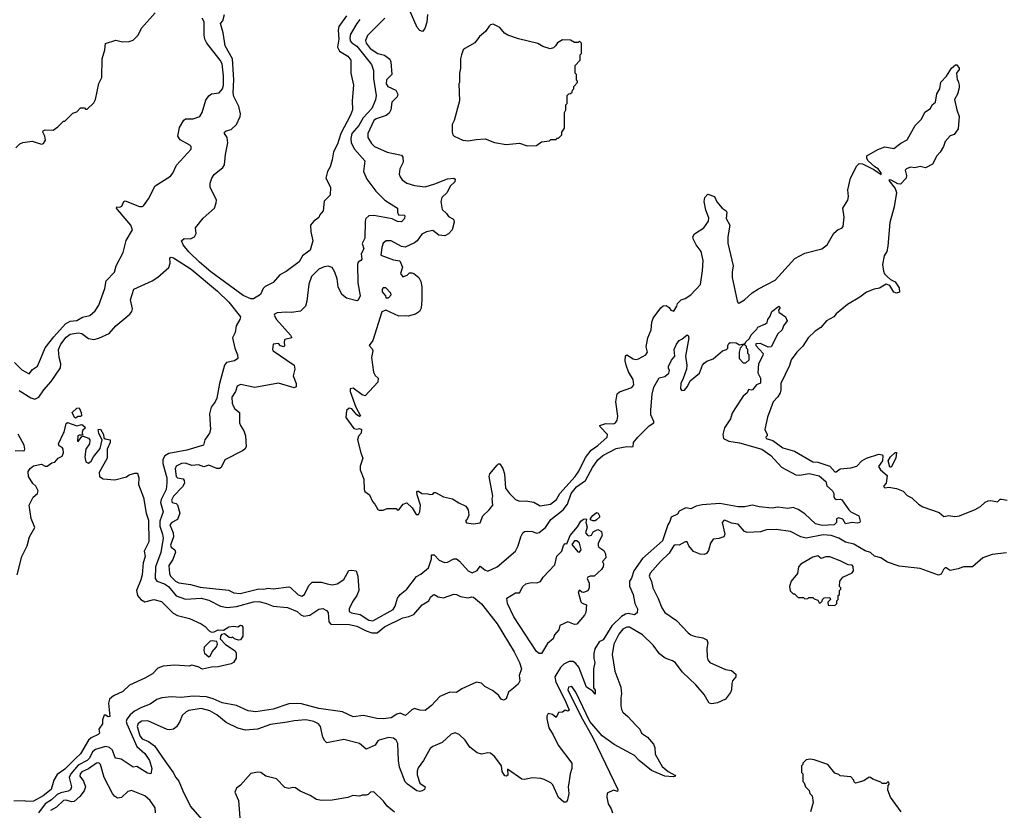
# Model space of a CAD drawing. Extents: x 1933546 to 2138868, y 524910 to 667279.
# Tile 425 of 466: x 2082510 to 2090028, y 590095 to 596134. Entities that reach past the tile are written whole.
import ezdxf

# ---------------------------------------------------------------- set-up
doc = ezdxf.new("R2010")
doc.units = 0

msp = doc.modelspace()

# ---------------------------------------------------------------- linework, layer by layer
at = {"layer": '0CON10XD'}
for points in [[(2085624.4, 596175), (2085617.8, 596115), (2085603.7, 596066.3), (2085585, 596044.3), (2085565, 596051.9), (2085544.5, 596075), (2085482.3, 596215)], [(2082470.6, 593515), (2082525, 593458.9), (2082581.7, 593428.3), (2082607, 593463), (2082645, 593486.7), (2082667.6, 593542.4), (2082705, 593626.7), (2082769.1, 593710.9), (2082858.3, 593811.7), (2082895, 593830.9), (2082945, 593836.7), (2082988.3, 593861.7), (2083045, 593876), (2083085, 593911.2), (2083115, 593953.3), (2083158.9, 594081.1), (2083170.9, 594139.1), (2083234, 594205), (2083247.1, 594255), (2083299.4, 594355), (2083323.2, 594446.8), (2083370, 594530), (2083358.8, 594565), (2083256, 594685), (2083250, 594695), (2083252.5, 594705), (2083275, 594703.3), (2083290.7, 594709.3), (2083303.8, 594746.2), (2083315, 594751.2), (2083425, 594707.5), (2083443.8, 594706.2), (2083455, 594713.3), (2083494.2, 594765.8), (2083544.2, 594865.8), (2083661.7, 594938.3), (2083678.3, 594961.7), (2083705.9, 595024.1), (2083818.8, 595145), (2083818.8, 595165), (2083808.8, 595175), (2083735, 595216), (2083718.4, 595245), (2083729.4, 595310.6), (2083762.8, 595367.2), (2083775, 595378.2), (2083835, 595377.9), (2083884.5, 595395.5), (2083902, 595425), (2083930, 595520), (2083955, 595553.3), (2083975, 595569.2), (2084033.8, 595576.2), (2084057.1, 595605), (2084064.7, 595635.3), (2084067.1, 595705), (2084055, 595796.9), (2084041.1, 595825), (2083937.8, 595955), (2083922.7, 595985), (2083917.3, 596017.3), (2083918.3, 596118.3), (2083902.2, 596145)], [(2082480, 595155), (2082510, 595185), (2082533, 595197), (2082604, 595206), (2082675, 595183.8), (2082690.7, 595189.3), (2082706.2, 595215), (2082701.2, 595245), (2082686.7, 595275), (2082690, 595285), (2082705, 595292.5), (2082765, 595290), (2082800, 595315), (2082845, 595360), (2082855, 595360), (2082915, 595420), (2082945, 595430), (2082975, 595460), (2083005, 595460), (2083011.7, 595451.7), (2083025, 595450), (2083075, 595500), (2083087.5, 595525), (2083113, 595647), (2083137, 595693), (2083138.8, 595835), (2083158.8, 595905), (2083165, 595952.5), (2083245, 595978.8), (2083295, 595964), (2083345, 595966.7), (2083375, 595977.5), (2083413, 596017), (2083440.7, 596069.3), (2083543, 596187)], [(2085105.9, 596135), (2085083.2, 596105), (2085035.8, 596025), (2085029.7, 595995), (2085032.3, 595972.3), (2085045, 595956.9), (2085082.7, 595932.7), (2085195, 595791.9), (2085211.1, 595745), (2085211.5, 595685), (2085232.7, 595555), (2085227.6, 595522.4), (2085197.3, 595455), (2085132, 595385), (2085098.9, 595325), (2085045.6, 595265), (2085037.4, 595227.4), (2085041.6, 595195), (2085066.2, 595146.2), (2085145.7, 595055), (2085134.4, 594975), (2085160, 594915), (2085227.8, 594825), (2085297.3, 594755), (2085395.4, 594695.4), (2085395.7, 594665), (2085403.3, 594645), (2085445, 594642.5), (2085450, 594635), (2085446.7, 594615), (2085425, 594591.2), (2085395, 594592.9), (2085353.9, 594613.9), (2085215, 594639.2), (2085175, 594635.3), (2085153.4, 594616.6), (2085147.5, 594595), (2085144.4, 594465), (2085124.1, 594424.1), (2085137.5, 594385), (2085117.7, 594345), (2085122.5, 594305), (2085115.6, 594294.4), (2085095, 594283.3), (2085088.6, 594265), (2085090.6, 594125), (2085110.6, 594025), (2085095, 593990.8), (2085085, 593985.8), (2085005, 594006.5), (2084969.6, 594035), (2084942.1, 594095), (2084933.3, 594155), (2084916.2, 594206.2), (2084895, 594241.2), (2084865, 594251.2), (2084833.9, 594246.1), (2084795, 594228.2), (2084736.6, 594173.4), (2084716.7, 594115), (2084703.3, 593985), (2084692.6, 593947.4), (2084655, 593909.2), (2084585, 593896.9), (2084545, 593900), (2084475.7, 593894.3), (2084455, 593886.2), (2084453, 593877), (2084469.3, 593845), (2084576.2, 593725), (2084587.5, 593705), (2084535, 593692.5), (2084528.8, 593675), (2084531.2, 593645), (2084525, 593636.7), (2084502.2, 593642.2), (2084485, 593660), (2084445, 593656.7), (2084440, 593615), (2084444.2, 593604.2), (2084605.2, 593495.2), (2084611.7, 593465), (2084598.5, 593415), (2084621.2, 593355), (2084621.2, 593328.8), (2084605, 593322.9), (2084485, 593357.8), (2084305, 593324.4), (2084195, 593348.5), (2084171.1, 593335), (2084157.1, 593295), (2084129.2, 593250.8), (2084132.9, 593205), (2084140.5, 593185), (2084152.9, 593162.9), (2084186.9, 593135), (2084188.5, 593055), (2084194.4, 593035), (2084221.8, 592995), (2084235, 592956.7), (2084238.5, 592871.5), (2084229.2, 592855), (2084209.8, 592840.2), (2084076.3, 592773.7), (2084046.9, 592715), (2084035, 592706.9), (2084015, 592707.3), (2083955, 592730.8), (2083915, 592718.1), (2083875, 592733.3), (2083825, 592728.1), (2083775, 592746), (2083745, 592743.6), (2083704.2, 592725), (2083695.6, 592704.4), (2083704.5, 592645), (2083715, 592635.7), (2083757.4, 592627.4), (2083765.5, 592615.5), (2083767.5, 592595), (2083753.5, 592565), (2083685, 592495.5), (2083669.5, 592465), (2083675, 592446), (2083705, 592439.4), (2083715, 592430), (2083732.3, 592365), (2083713.6, 592316.4), (2083671.4, 592295), (2083655.6, 592275), (2083682.4, 592215), (2083683, 592185), (2083661.3, 592121.3), (2083667.1, 592105), (2083694.4, 592084.4), (2083698.1, 592068.1), (2083679.5, 592010.5), (2083648.8, 591965), (2083653.1, 591905), (2083660.8, 591885), (2083700.5, 591845), (2083725, 591832), (2083815, 591820), (2083888.7, 591798.7), (2084105, 591776.1), (2084145, 591756.4), (2084191.9, 591751.9), (2084335, 591787.2), (2084375, 591784), (2084405, 591791.1), (2084445, 591786.1), (2084565, 591802.5), (2084577.3, 591797.3), (2084635, 591741.8), (2084665, 591731.1), (2084684.3, 591745), (2084717.6, 591812.4), (2084743.1, 591836.9), (2084815, 591836.9), (2084856.4, 591826.4)], [(2084275, 594002.7), (2084215, 594027.3), (2083969, 594209), (2083881.5, 594281.5), (2083801, 594361), (2083758.2, 594415), (2083744, 594445), (2083765, 594462.5), (2083815, 594460), (2083843.3, 594475), (2083857.7, 594502.3), (2083852.5, 594545), (2083911.8, 594618.2), (2083996.4, 594695), (2084010.9, 594735), (2084011.2, 594755), (2083964.7, 594854.7), (2083963.1, 594885), (2083977.1, 594925), (2083995, 594953.1), (2084060, 595005), (2084074.6, 595025.4), (2084081.8, 595105), (2084098.6, 595195), (2084094.4, 595234.4), (2084073.1, 595265), (2084073.3, 595275), (2084085, 595286.4), (2084125.4, 595294.6), (2084165, 595334.2), (2084193.6, 595395), (2084196, 595415), (2084181.7, 595471.7), (2084145, 595548), (2084138.9, 595575), (2084145.3, 595675.3), (2084135.5, 595835), (2084077.3, 595935), (2084063.2, 596035), (2084043.8, 596105), (2084060, 596125), (2084074.4, 596175)], [(2085004.5, 596165), (2084947.4, 596082.6), (2084942.2, 596055), (2084946.8, 595985), (2084935.7, 595925), (2084952.1, 595895), (2085014.7, 595854.7), (2085037.3, 595825), (2085039.1, 595725), (2085058.2, 595635), (2085047.8, 595515), (2085051.2, 595445), (2085036, 595405), (2084962.2, 595265), (2084936.9, 595183.1), (2084904.6, 595125), (2084895.4, 595065), (2084879.2, 595010.9), (2084859.1, 594975), (2084848, 594925), (2084883.3, 594855), (2084880, 594795), (2084835, 594747.5), (2084826, 594675), (2084802.5, 594645), (2084795, 594623.8), (2084756.2, 594595), (2084730, 594565), (2084732.5, 594515), (2084748, 594445), (2084726.7, 594375), (2084668.8, 594331.2), (2084642.5, 594285), (2084545, 594211.5), (2084495.8, 594185), (2084445, 594125.7), (2084385, 594097.1), (2084370, 594080), (2084348.5, 594035), (2084295, 594002.7), (2084275, 594002.7)], [(2085297.5, 596145), (2085165, 596012.5), (2085150.4, 595975), (2085154.7, 595955), (2085185, 595914.7), (2085245, 595875.4), (2085295, 595862.4), (2085335, 595832.5), (2085342.8, 595812.8), (2085350.8, 595715), (2085311.1, 595675), (2085308.9, 595645), (2085320, 595625), (2085381.9, 595595), (2085398.1, 595565), (2085391.1, 595545), (2085350.4, 595505), (2085343.2, 595445), (2085330.6, 595419.4), (2085307.5, 595402.5), (2085232.2, 595377.8), (2085212.9, 595365), (2085168.8, 595265), (2085168.2, 595235), (2085195, 595187.5), (2085219.2, 595165), (2085315, 595123.5), (2085363, 595113), (2085425, 595099.2), (2085435.5, 595085.5), (2085438.6, 595045), (2085413.3, 594995), (2085407.8, 594955), (2085413.9, 594933.9), (2085430.6, 594910.6), (2085466.7, 594885), (2085525, 594866.9), (2085605, 594857.5), (2085679.7, 594880.3), (2085775, 594919.3), (2085824.1, 594924.1), (2085835, 594916.2), (2085832, 594895), (2085796.5, 594863.5), (2085774.7, 594815.3), (2085733.6, 594775), (2085726.4, 594745), (2085735, 594683.8), (2085768.8, 594655), (2085785, 594632), (2085821.8, 594611.8), (2085828, 594588), (2085811.4, 594528.6), (2085785, 594497.5), (2085755, 594482.9), (2085708.9, 594488.9), (2085665, 594523.6), (2085616.7, 594515), (2085580, 594495), (2085545, 594446.2), (2085525, 594428.8), (2085452.3, 594397.7), (2085425, 594402.5), (2085345.4, 594445.4), (2085307.5, 594445), (2085285, 594426.2), (2085274.4, 594395), (2085266.7, 594336.7), (2085365, 594301.2), (2085413, 594293), (2085432.5, 594245), (2085417.5, 594195), (2085435, 594170), (2085467, 594183), (2085485, 594200), (2085505, 594200), (2085520, 594195), (2085557.5, 594165), (2085573.3, 594135), (2085580, 594095), (2085581.2, 593995), (2085575, 593930), (2085562.5, 593905), (2085532.5, 593885), (2085475, 593868.8), (2085455, 593873.3), (2085405, 593870), (2085305, 593916), (2085275, 593903.8), (2085206.2, 593685), (2085177.5, 593645), (2085200.5, 593620.5), (2085206.2, 593605), (2085196.7, 593555), (2085211.7, 593441.7), (2085225, 593417.5), (2085247.5, 593395), (2085243.3, 593365), (2085147.5, 593262.5), (2085125, 593270), (2085055, 593320), (2085034.1, 593315.9), (2085033.8, 593295), (2085076.2, 593175), (2085111.7, 593108.3), (2085105, 593103.3), (2085085, 593116.7), (2085045, 593162.5), (2085025, 593166), (2085005, 593150), (2085001.2, 593095), (2085061.7, 593011.7), (2085085, 593006.7), (2085105, 593012.5), (2085120, 593005), (2085117.5, 592975), (2085097.3, 592952.7), (2085090, 592925), (2085113.8, 592825), (2085130, 592785), (2085110, 592725), (2085110, 592695), (2085136.7, 592625), (2085140, 592545), (2085145, 592530), (2085180, 592505), (2085202.5, 592455), (2085222.5, 592435), (2085243.6, 592393.6), (2085255, 592387.5), (2085285, 592387.5), (2085315, 592400), (2085385, 592400), (2085391.7, 592391.7), (2085405, 592390), (2085437.3, 592432.7), (2085465, 592443.8), (2085506.2, 592405), (2085537.5, 592355), (2085555, 592354), (2085566.2, 592375), (2085570, 592425), (2085544.2, 592505), (2085542, 592525), (2085547, 592533), (2085555, 592533.3), (2085580, 592515), (2085625, 592513.3), (2085645, 592506.7), (2085665, 592510), (2085675, 592522.5), (2085685, 592523.8), (2085745, 592490), (2085815, 592473.3), (2085863.6, 592443.6), (2085915, 592417.5), (2085935, 592390), (2085939.3, 592350.7), (2085930, 592325), (2085912.5, 592305), (2085921.7, 592291.7), (2085975, 592282.5), (2086025, 592290), (2086046.7, 592345), (2086095, 592390), (2086121.2, 592425), (2086117.5, 592475), (2086122.5, 592495), (2086093.8, 592645), (2086100, 592665), (2086155, 592732.5), (2086165, 592742.5), (2086175, 592742.5), (2086200, 592705), (2086212.5, 592665), (2086219.4, 592555), (2086248.8, 592515), (2086295, 592468.6), (2086325, 592456.2), (2086375, 592460), (2086435, 592450), (2086485, 592420.8), (2086562.5, 592435), (2086609.3, 592470.7), (2086633.8, 592516.2), (2086750, 592645), (2086778.7, 592685), (2086829.6, 592790.4), (2086873.2, 592846.8), (2086925, 592882.3), (2086996.2, 592945), (2086998.2, 592965), (2086940.8, 593025), (2086940, 593035), (2086985, 593051.1), (2087043.4, 593046.6), (2087058, 593055), (2087071.4, 593075), (2087076.5, 593105), (2087060.5, 593215), (2087072.4, 593277.6), (2087089.1, 593290.9), (2087185, 593324.2), (2087198, 593345), (2087194, 593385), (2087159.4, 593445), (2087139.5, 593495), (2087131.9, 593528.1), (2087134.4, 593565.6), (2087145, 593573.8), (2087195, 593543.5), (2087215, 593540), (2087235.4, 593544.6), (2087291.9, 593575), (2087304.2, 593595), (2087294.2, 593635), (2087305.7, 593705), (2087331.9, 593765), (2087337.7, 593825), (2087346.5, 593853.5), (2087405, 593933.8), (2087422.4, 593947.6), (2087445, 593950.8), (2087468.8, 593935), (2087482.5, 593915), (2087505, 593907.5), (2087527.5, 593945), (2087533, 593967), (2087547, 593983), (2087560, 593995), (2087590, 594005), (2087635, 594032.5), (2087707.5, 594112.5), (2087724.3, 594215), (2087729.2, 594295), (2087713.8, 594365), (2087675.6, 594415.6), (2087654.3, 594455), (2087650.6, 594475), (2087661.8, 594498.2), (2087733.8, 594545), (2087770, 594595), (2087771.4, 594621.4), (2087749.3, 594679.3), (2087735.5, 594745), (2087741.5, 594775), (2087765, 594801.2), (2087815.8, 594785), (2087833.9, 594743.9), (2087874.7, 594694.8), (2087904.4, 594675), (2087909.6, 594665), (2087905, 594616.7), (2087932.2, 594565), (2087915.7, 594475), (2087916.8, 594426.8), (2087957.5, 594255), (2087948.9, 594205), (2087949.4, 594165), (2087987, 593987), (2087995, 593970), (2088005, 593972.5), (2088045, 593993.8), (2088102.1, 594047.9), (2088150.3, 594079.7), (2088278.8, 594145), (2088429.6, 594310.4), (2088505, 594350), (2088633.3, 594385), (2088675, 594414.2), (2088727.3, 594502.7), (2088759.1, 594530.9), (2088787.9, 594542.1), (2088797.5, 594555), (2088804.5, 594625), (2088795.4, 594695), (2088832.6, 594755), (2088837.6, 594785), (2088833.5, 594835), (2088852.9, 594925), (2088901.1, 595018.9), (2088918.8, 595035), (2088945, 595034), (2089030.9, 594990.9), (2089088.6, 594951.4), (2089088.6, 594965), (2089065.7, 594995), (2089039.2, 595009.2), (2088989.5, 595055), (2088977.8, 595075), (2088978, 595095), (2089063.3, 595143.3), (2089115, 595163.3), (2089185, 595151.2), (2089237.9, 595192.1), (2089285, 595216), (2089346, 595325), (2089394.3, 595375), (2089421.8, 595428.2), (2089464.2, 595455), (2089475.9, 595484.1), (2089502, 595505), (2089513, 595567), (2089536, 595605), (2089542.1, 595657.9), (2089587.3, 595702.7), (2089625, 595763.3), (2089655, 595790), (2089665, 595790), (2089683.3, 595765), (2089683.3, 595755), (2089663.3, 595725), (2089667.5, 595675), (2089675.9, 595665.9), (2089682.9, 595635), (2089681.9, 595615), (2089669.2, 595565), (2089648.5, 595525), (2089664.1, 595445.9), (2089684.2, 595395), (2089675, 595300), (2089645, 595258), (2089615, 595247.5), (2089575.6, 595205), (2089562.7, 595165), (2089537.4, 595122.6), (2089512.7, 595095), (2089478.5, 595031.5), (2089425, 595003.8), (2089385, 595012.2), (2089345, 595002.9), (2089311.2, 595008.8), (2089280, 594995), (2089270, 594985), (2089280, 594945), (2089278.1, 594925), (2089235, 594879.1), (2089215, 594880.9), (2089165, 594909.4), (2089148.3, 594911.7), (2089146.2, 594905), (2089194.5, 594845), (2089204.3, 594815), (2089188.1, 594705), (2089152.5, 594585), (2089139.3, 594405), (2089130, 594365), (2089110.3, 594329.7), (2089098.8, 594265), (2089105, 594213.3), (2089112.9, 594192.9), (2089133.4, 594173.4), (2089159.4, 594149.4), (2089195, 594131.2), (2089225.6, 594085), (2089227.9, 594052.1), (2089205, 594045.6), (2089185, 594052.2), (2089153.6, 594103.6), (2089125, 594113.1), (2089075, 594082.5), (2089035, 594075.4), (2088975, 594053.5), (2088925, 594015.6), (2088830.2, 593959.8), (2088745, 593888), (2088725, 593864), (2088670, 593835), (2088626.6, 593783.4), (2088584, 593755), (2088530.6, 593705), (2088489.8, 593640.2), (2088444, 593595), (2088401.4, 593535), (2088387.9, 593492.1), (2088322.5, 593355), (2088322.5, 593305), (2088316.2, 593285), (2088297.3, 593252.7), (2088263.3, 593215), (2088219.3, 593099.3), (2088198.8, 593005), (2088216.7, 592965), (2088216.7, 592955), (2088207.5, 592945), (2088210, 592935), (2088260.3, 592920.3), (2088336.2, 592865), (2088425, 592839.6), (2088565, 592756.7), (2088605, 592753.5), (2088694.7, 592724.7), (2088735, 592680.6), (2088745, 592680), (2088775, 592704), (2088855, 592710.8), (2088902.5, 592725), (2088941.2, 592765), (2088975, 592785.8), (2089070, 592815), (2089095, 592810), (2089100, 592805), (2089097.1, 592765), (2089067.8, 592722.2), (2089082.5, 592695), (2089132.9, 592652.9), (2089126.7, 592595), (2089108, 592575), (2089108, 592565), (2089115, 592559.2), (2089145, 592562.5), (2089205, 592554.4), (2089255, 592532.9), (2089285, 592501.1), (2089322.3, 592482.3), (2089373, 592433), (2089404.7, 592414.7)], [(2086385, 595170), (2086455, 595173.3), (2086495, 595202.5), (2086555, 595210), (2086565, 595220), (2086605, 595220), (2086611.7, 595228.3), (2086625, 595230), (2086650, 595255), (2086650, 595275), (2086670, 595305), (2086670, 595425), (2086680, 595445), (2086680, 595485), (2086690, 595495), (2086690, 595555), (2086701.7, 595568.3), (2086715, 595570), (2086728.3, 595581.7), (2086730, 595595), (2086740, 595605), (2086740, 595625), (2086770, 595655), (2086770, 595665), (2086760, 595675), (2086760, 595715), (2086750, 595725), (2086750, 595785), (2086790, 595825), (2086790, 595865), (2086800, 595875), (2086800, 595955), (2086785, 595970), (2086775, 595960), (2086745, 595960), (2086715, 595977.5), (2086655, 595980), (2086615, 595958.8), (2086602, 595935), (2086585, 595920), (2086560.7, 595910.7), (2086505, 595930), (2086465, 595952), (2086317.7, 595987.7), (2086235.7, 596015.7), (2086212.2, 596032.2), (2086175, 596073.8), (2086125, 596101.2), (2086105, 596096), (2086093.3, 596085), (2086066.7, 596045), (2086020, 596005), (2085985, 595956.7), (2085907.5, 595915), (2085896.4, 595903.6), (2085883.3, 595865), (2085876.7, 595835), (2085876.7, 595765), (2085867.5, 595725), (2085867.5, 595655), (2085862.5, 595645), (2085867.5, 595515), (2085827.5, 595365), (2085812.5, 595335), (2085812.5, 595275), (2085816.7, 595255), (2085826.7, 595245), (2085892.5, 595215), (2085935, 595208.6), (2085995, 595220), (2086065, 595224.4), (2086135, 595197.1), (2086225, 595180), (2086325, 595190), (2086385, 595170)], [(2082505, 593301.9), (2082595, 593245.8), (2082625, 593235.2), (2082655, 593250.7), (2082695, 593307.7), (2082749.2, 593370.8), (2082821.6, 593475), (2082824.4, 593505), (2082811.5, 593555), (2082806.7, 593615), (2082823.1, 593655), (2082865, 593710.2), (2082895, 593731.2), (2082955, 593743.6), (2082985, 593736.6), (2083035, 593698.6), (2083075, 593691.7), (2083115, 593702.5), (2083192.5, 593737.5), (2083242.8, 593797.2), (2083351.5, 593885), (2083365.4, 593905), (2083370.4, 593925), (2083356.1, 593995), (2083382.3, 594075), (2083520.1, 594139.9), (2083565, 594167.1), (2083647.5, 594242.5), (2083658.3, 594275), (2083656.9, 594315), (2083665, 594320.9), (2083685, 594316.4), (2083818.6, 594228.6), (2084021, 594061), (2084107.3, 593977.3), (2084195.4, 593865), (2084191.4, 593845), (2084163.8, 593795), (2084153.9, 593746.1), (2084134.3, 593705), (2084151.4, 593625), (2084172.2, 593575), (2084174.2, 593545.8), (2084150.9, 593529.1), (2084090, 593515), (2084074.5, 593495.5), (2084035.7, 593354.3), (2084015, 593243.8), (2084002.9, 593215), (2083972.9, 593175), (2083960, 593125), (2083966, 593005), (2083960, 592975), (2083924.3, 592925), (2083912, 592885), (2083785, 592847.3), (2083648.8, 592821.2), (2083617.7, 592802.3), (2083602.9, 592775), (2083601.6, 592745), (2083631.9, 592635), (2083634.4, 592595.6), (2083627.2, 592545), (2083589.8, 592470.2), (2083584.3, 592445.7), (2083603.9, 592375), (2083580.8, 592305), (2083578.9, 592265), (2083600.9, 592205), (2083604, 592175), (2083586.2, 592063.8), (2083545.5, 591955), (2083544.3, 591865), (2083556.6, 591846.6), (2083615, 591824.2), (2083645, 591805.2), (2083705, 591734.1), (2083775, 591708.2), (2083895, 591714.7), (2083955, 591700.2), (2084042.5, 591655), (2084095, 591645.8), (2084165, 591651.7), (2084295, 591689), (2084335, 591691.1), (2084395, 591676), (2084445.5, 591654.5), (2084554, 591645), (2084628.1, 591615), (2084657.6, 591587.6), (2084678.2, 591578.2), (2084725, 591586.2), (2084795, 591631.9), (2084825, 591635.8), (2084852.3, 591622.3), (2084865, 591607.5), (2084870, 591535), (2084885, 591517.5), (2085025.6, 591515.6), (2085085, 591501.9), (2085155.4, 591465.4), (2085197.7, 591452.3), (2085238.8, 591451.2), (2085295, 591498.1), (2085435, 591564.6), (2085482, 591575), (2085518.1, 591591.9), (2085583.9, 591666.1), (2085633.8, 591695), (2085646.4, 591723.6), (2085665, 591740), (2085675, 591743.3), (2085706.2, 591725), (2085745, 591718.2), (2085825, 591746), (2085845, 591744), (2085875, 591728.8), (2085935, 591719.2), (2085963, 591727), (2085975, 591724.4), (2086035, 591673.8), (2086155, 591520.9), (2086285, 591304.7), (2086325.4, 591225.4), (2086340.4, 591175), (2086323.1, 591125), (2086329.5, 591085), (2086315, 591058.6), (2086281.4, 591028.6)], [(2085325, 594010), (2085345, 594032.5), (2085343.3, 594045), (2085306, 594085), (2085284.5, 594085.5), (2085276.2, 594075), (2085276.2, 594055), (2085302.5, 594025), (2085305, 594010), (2085325, 594010)], [(2084856.4, 591826.4), (2084895, 591818.2), (2084935, 591825.4), (2084985, 591858.2), (2085023.9, 591926.1), (2085045, 591930.9), (2085078.6, 591925), (2085090.8, 591885), (2085099.1, 591775), (2085083.3, 591735), (2085051.5, 591688.5), (2085025.7, 591635), (2085025.7, 591615), (2085043.3, 591603.3), (2085109.9, 591589.9), (2085175, 591547.1), (2085205, 591543.7), (2085360.7, 591629.3), (2085375.8, 591654.2), (2085395.3, 591715), (2085414.5, 591745), (2085465, 591784.3), (2085539.2, 591880.8), (2085571.9, 591898.1), (2085632.2, 591947.8), (2085654.5, 592015), (2085655, 592046.2), (2085675, 592045.6), (2085711.9, 592005), (2085752.6, 591987.4), (2085775, 591990.4), (2085825, 592015.5), (2085845, 592016.1), (2085868.7, 591998.7), (2085935, 591925.6), (2085965, 591908.8), (2086001.7, 591928.3), (2086025, 591961.2), (2086061.7, 591931.7), (2086085, 591922.9), (2086154.5, 591955), (2086294.5, 592075.5), (2086316.7, 592115), (2086335.6, 592185), (2086351.2, 592215), (2086365, 592224.2), (2086385, 592226.7), (2086425, 592225.6), (2086455, 592213.5), (2086475, 592217.5), (2086525, 592256), (2086565, 592316.8), (2086660.1, 592389.9), (2086693.2, 592435), (2086721.3, 592515), (2086761.2, 592565), (2086830.8, 592615), (2086884, 592715), (2086925, 592773.1), (2086961.8, 592805), (2087065, 592858.5), (2087145, 592874.7), (2087185, 592870.9), (2087194, 592875), (2087195.8, 592905), (2087229.6, 592945), (2087315, 593031.2), (2087350.8, 593055), (2087351.9, 593065), (2087330, 593115), (2087328, 593155), (2087338.5, 593275), (2087351.5, 593328.5), (2087391.8, 593398.2), (2087435, 593410), (2087465.6, 593435), (2087472.5, 593455), (2087463, 593473), (2087463.8, 593485), (2087486.5, 593533.5), (2087512.5, 593565), (2087507.9, 593615), (2087525, 593656.2), (2087545, 593684), (2087566.1, 593693.9), (2087605, 593726.2), (2087615, 593722.5), (2087619.4, 593705), (2087594, 593564), (2087603.8, 593495), (2087601.8, 593465), (2087575.8, 593394.2), (2087558.5, 593355), (2087554.5, 593315), (2087565, 593301.1), (2087585.3, 593304.7), (2087608.3, 593331.7), (2087628.1, 593375), (2087701.6, 593435), (2087723.3, 593495), (2087735, 593509.7), (2087755.6, 593525), (2087805, 593543.6), (2087875, 593604.6), (2087907.5, 593615), (2087917.5, 593625), (2087917.5, 593645), (2087925, 593660), (2087935, 593667.5), (2087980, 593665), (2088005, 593650), (2088048.3, 593661.7), (2088053.3, 593675), (2088081.2, 593698.8), (2088095, 593726.7), (2088138.8, 593771.2), (2088145, 593786.7), (2088205, 593810), (2088218.3, 593821.7), (2088222.5, 593845), (2088241.2, 593868.8), (2088253.8, 593905), (2088305, 593946.7), (2088317.5, 593935), (2088302.5, 593915), (2088305, 593900), (2088357.5, 593865), (2088370, 593835), (2088342.5, 593795), (2088332.5, 593765), (2088297.5, 593735), (2088247.5, 593635), (2088225, 593632.5), (2088165, 593660), (2088131.7, 593658.3), (2088130, 593645), (2088187.5, 593585), (2088185, 593570), (2088150, 593505), (2088147, 593437), (2088165.6, 593395), (2088165, 593357.5), (2088135, 593344.2), (2088105, 593307.5), (2088095, 593304.2), (2088075, 593310), (2088064.2, 593285), (2088035, 593258), (2087969.1, 593160.9), (2087950.6, 593129.4), (2087937.8, 593085), (2087892.4, 593017.6), (2087879.3, 592965), (2087883.2, 592935), (2087925, 592916.2), (2088005, 592903.5), (2088175.6, 592855), (2088245, 592806.6), (2088327.1, 592717.1), (2088435, 592657.8), (2088465, 592656.4), (2088538.8, 592668.8), (2088615, 592649.5), (2088665, 592607.1), (2088673.8, 592573.8), (2088716.5, 592535), (2088726.2, 592515), (2088725, 592492.5), (2088730, 592480), (2088745, 592468.5), (2088775, 592471.8), (2088787, 592467), (2088840.7, 592390.7), (2088856.4, 592376.4), (2088915.9, 592345.9), (2088927.8, 592305), (2088923.8, 592295), (2088905, 592289.4), (2088865, 592294.4), (2088815, 592282.5), (2088795, 592320), (2088761.2, 592328.8), (2088747.5, 592322.5), (2088745.8, 592295), (2088728.8, 592275), (2088637.9, 592272.1), (2088585, 592284.5), (2088505, 592360.8), (2088455, 592392.9), (2088415, 592407.5), (2088375, 592399.5), (2088299.2, 592410.8), (2088255, 592402.9), (2088155, 592414.4), (2088105, 592426.9), (2088045, 592414.5), (2087995, 592413.8), (2087855, 592439.7), (2087721.3, 592428.7), (2087675, 592419.4), (2087635, 592397.5), (2087595, 592404.6), (2087545, 592379.4), (2087531.7, 592358.3), (2087485, 592333.8), (2087475, 592301.2), (2087458.9, 592275), (2087418.8, 592155), (2087265, 592017.8), (2087199.2, 591925), (2087180.7, 591869.3), (2087165.5, 591845), (2087165, 591806.7), (2087195, 591743.8), (2087206.9, 591675), (2087225.9, 591635), (2087223.5, 591605), (2087205, 591587.8), (2087155, 591598.4), (2087135, 591594.2), (2087105, 591576.5), (2087030.8, 591505), (2086965, 591397.8), (2086935, 591381.9), (2086902.4, 591327.6), (2086893.1, 591293.1), (2086894.1, 591255), (2086902.2, 591225), (2086890.4, 591175), (2086890.8, 591030.8), (2086905, 591012.5), (2086905, 590982.5), (2086886.1, 591006.1), (2086836.7, 591035), (2086778.8, 591188.8), (2086756.9, 591216.9), (2086735, 591231.3), (2086705, 591231.1), (2086665, 591210.8), (2086639.6, 591185), (2086596.3, 591115), (2086602.5, 591075), (2086675, 590934.4), (2086705, 590860), (2086695, 590853.8), (2086675, 590860), (2086653.9, 590846.1), (2086625, 590842.5), (2086605, 590803.3), (2086578.3, 590828.3), (2086545, 590836), (2086535.8, 590815), (2086535.7, 590795), (2086549.2, 590725), (2086582.7, 590672.7), (2086622.1, 590592.1), (2086725, 590456.7), (2086726.4, 590415), (2086713.1, 590375), (2086703.3, 590303.3), (2086698, 590275), (2086702.9, 590225), (2086693.3, 590175), (2086685, 590157.5), (2086665, 590156.7), (2086625, 590193.8), (2086579.7, 590289.7), (2086565.5, 590305.5), (2086515, 590331.9), (2086488.9, 590338.9), (2086425.7, 590344.3), (2086365, 590330.8), (2086345, 590334.3), (2086235, 590410), (2086236.7, 590365), (2086225, 590357.5), (2086215, 590360), (2086193, 590393), (2086188.8, 590435), (2086137.5, 590505), (2086105, 590532), (2086085, 590533.8), (2086035, 590524), (2086003.3, 590535), (2085947.3, 590577.3), (2085910.3, 590630.3), (2085865, 590674), (2085835, 590687.5), (2085805, 590676.2), (2085735.5, 590614.5), (2085665, 590584), (2085645, 590568), (2085593.3, 590475), (2085551.1, 590418.9), (2085544.4, 590395), (2085545.5, 590365.5), (2085563.8, 590303.8), (2085606, 590275), (2085600, 590255), (2085583.8, 590245), (2085565, 590239.5), (2085542, 590245), (2085470, 590295), (2085453.3, 590313.3), (2085410.9, 590425), (2085402.7, 590475), (2085396.7, 590605), (2085385, 590630), (2085365, 590646.9), (2085325, 590651.5), (2085255, 590631.5), (2085243.6, 590625), (2085225, 590592.4), (2085155, 590561.8), (2085104, 590605), (2084985, 590637.5), (2084855, 590612), (2084840, 590625), (2084824.3, 590655), (2084807.3, 590735), (2084791.4, 590755), (2084755, 590774.6), (2084695, 590785.8), (2084605, 590780), (2084550.8, 590769.2), (2084425, 590751.3), (2084325, 590715.5), (2084235, 590707.6), (2084175, 590723.1), (2084085, 590767.4), (2084014.6, 590825), (2083961.9, 590855), (2083895, 590872.5), (2083802, 590858), (2083781.8, 590848.2), (2083750.3, 590819.7), (2083733.3, 590775), (2083707.9, 590732.1), (2083685, 590715.8), (2083655, 590710), (2083635, 590712.9), (2083487.8, 590777.8), (2083443.5, 590776.5), (2083415, 590757.9), (2083405.8, 590735), (2083426.3, 590665), (2083445, 590640.7), (2083492.2, 590622.2), (2083538.1, 590588.1), (2083617.5, 590472.5), (2083681.2, 590385), (2083701.2, 590345), (2083725, 590318.6), (2083754.3, 590244.3), (2083815, 590124.4), (2083919.4, 590005)], [(2088055, 593512.5), (2088080, 593535), (2088080, 593575), (2088070, 593585), (2088070, 593615), (2088060, 593625), (2088058.3, 593638.3), (2088048.3, 593648.3), (2088035, 593650), (2088010, 593625), (2088002.5, 593595), (2088003.8, 593546.2), (2088035, 593513.8), (2088055, 593512.5)], [(2082935, 593090), (2082927.5, 593095), (2082910, 593135), (2082945, 593167.5), (2082965, 593170), (2082980, 593135), (2082981.7, 593108.3), (2082975, 593102.5), (2082955, 593102.5), (2082935, 593090)], [(2082491.1, 591895), (2082526.7, 592035), (2082567.5, 592115), (2082585, 592183.8), (2082625.7, 592255), (2082598.2, 592325), (2082582.7, 592425), (2082613.3, 592486.7), (2082645.7, 592514.3), (2082650, 592535), (2082631.7, 592571.7), (2082611.1, 592591.1), (2082575.8, 592645), (2082575, 592682.5), (2082590, 592705), (2082615, 592725.6), (2082675, 592740), (2082705, 592723.3), (2082720, 592725), (2082755, 592750), (2082777.5, 592755), (2082803.9, 592786.1), (2082835, 592800), (2082843.8, 592826.2), (2082842, 592855), (2082835, 592866.2), (2082810.5, 592880.5), (2082806.2, 592895), (2082843, 592977), (2082850, 592985), (2082865, 593050), (2082875, 593056.7), (2082945, 593033.3), (2082985, 593042.5), (2083007.5, 593025), (2083010, 593015), (2082991.7, 592998.3), (2082986.7, 592985), (2082988.3, 592961.7), (2082965, 592961.2), (2082954, 592955), (2082950, 592915), (2082955, 592912.5), (2082985, 592950), (2082995, 592952.5), (2083035, 592937.5), (2083046.1, 592926.1), (2083043.3, 592895), (2083013.8, 592855), (2083006.2, 592795), (2083015, 592756.7), (2083035, 592746.7), (2083055, 592762.5), (2083073.9, 592796.1), (2083125, 592860), (2083140, 592925), (2083113.6, 592973.6), (2083110, 593005), (2083126.4, 593006.4), (2083150, 592965), (2083151.7, 592941.7), (2083163, 592933), (2083200, 592925), (2083200, 592905), (2083178.8, 592855), (2083177.5, 592785), (2083117.5, 592675), (2083120, 592645), (2083147, 592627), (2083235, 592620), (2083325, 592643.3), (2083345, 592657.5), (2083388.3, 592671.7), (2083410, 592670), (2083420, 592635), (2083416.2, 592585), (2083454.3, 592485), (2083475.6, 592365), (2083492.5, 592312.5), (2083495.6, 592145), (2083460.8, 592075), (2083466.5, 592035), (2083453.3, 591985), (2083444.4, 591895), (2083435, 591856.7), (2083401.4, 591775), (2083408.6, 591735), (2083434.6, 591704.6), (2083465, 591689.1), (2083535, 591706.5), (2083591.4, 591691.4), (2083680.7, 591600.7), (2083715, 591583.5), (2083805, 591561.4), (2083895, 591520.6), (2083925, 591500), (2083955.7, 591465.7), (2083975, 591456), (2083995, 591458), (2084025, 591473.3), (2084065, 591472.5), (2084106.1, 591496.1), (2084145, 591502.5), (2084175, 591496.2), (2084195, 591508.8), (2084205, 591506.2), (2084212.5, 591495), (2084213.3, 591425), (2084195, 591397.5), (2084180, 591395), (2084150, 591405), (2084135, 591420), (2084126.4, 591413.6), (2084110, 591415), (2084073.8, 591443.8), (2084051.4, 591438.6), (2084042, 591425), (2084040, 591405), (2084081.7, 591361.7), (2084154.2, 591314.2), (2084162, 591295), (2084163, 591257), (2084143.3, 591225), (2084125, 591214), (2084025, 591191.2), (2083975, 591190), (2083905, 591174), (2083871.7, 591191.7), (2083825, 591203.3), (2083803.6, 591196.4), (2083695, 591203.8), (2083605.6, 591195.6), (2083565, 591181.1), (2083522.8, 591137.2), (2083465.9, 591104.1), (2083348.9, 591051.1), (2083298.2, 591001.8), (2083225, 590970), (2083196.2, 590945), (2083187.7, 590915), (2083196.9, 590813.1), (2083185, 590810), (2083165, 590823.3), (2083155, 590822.5), (2083142.3, 590787.7), (2083142, 590755), (2083114.2, 590715.8), (2083118, 590685), (2083108.8, 590675), (2083055, 590649.2), (2083035, 590631.2), (2082975, 590527.9), (2082935, 590490.2), (2082855, 590410.9), (2082795, 590367.8), (2082771.5, 590325), (2082748.7, 590255), (2082687.7, 590205), (2082615, 590164.4), (2082565, 590162.5), (2082545, 590168.8), (2082465.9, 590164.1)], [(2082475, 592844), (2082535, 592840), (2082545.5, 592844.5), (2082548.1, 592855), (2082544.5, 592885), (2082498.7, 592968.7)], [(2089165, 592717.5), (2089155, 592717.5), (2089142, 592765), (2089158.8, 592795), (2089195, 592827.5), (2089205, 592827.5), (2089200.8, 592785), (2089165, 592717.5)], [(2089404.7, 592414.7), (2089529.6, 592369.6), (2089565, 592339.4), (2089605, 592348.2), (2089651, 592339), (2089685, 592345.3), (2089805, 592393.3), (2089845.8, 592415), (2089881.7, 592448.3), (2089905, 592460), (2089925, 592461.9), (2089975, 592452), (2089995, 592470.8), (2090007.1, 592472.9), (2090050, 592465)], [(2086905, 592306.2), (2086886.4, 592306.4), (2086867.5, 592315), (2086867.5, 592325), (2086885, 592347.5), (2086915, 592370), (2086927.5, 592365), (2086936.7, 592345), (2086936.7, 592335), (2086915, 592314), (2086905, 592306.2)], [(2086475, 591293.9), (2086455, 591309.7), (2086283.5, 591573.5), (2086233.9, 591675), (2086230, 591715), (2086295, 591756.2), (2086325, 591757.5), (2086352, 591805), (2086375, 591826), (2086415, 591836.2), (2086458.3, 591831.7), (2086485.7, 591844.3), (2086506.7, 591875), (2086595, 591970), (2086612.1, 592037.9), (2086650, 592075), (2086661.4, 592118.6), (2086675, 592132.5), (2086688.3, 592131.7), (2086713.3, 592195), (2086768.8, 592261.2), (2086793.3, 592305), (2086815, 592320), (2086831.7, 592321.7), (2086836.7, 592316.7), (2086833.6, 592296.4), (2086841.7, 592258.3), (2086831.2, 592215), (2086845, 592196.7), (2086855, 592192.5), (2086875, 592197.5), (2086888.3, 592221.7), (2086925, 592240), (2086953.3, 592225), (2086956.7, 592195), (2086926.7, 592135), (2086926.4, 592116.4), (2086932.5, 592105), (2086968.7, 592078.7), (2086982.5, 592055), (2086984, 592025), (2086960, 591995), (2086967.7, 591977.7), (2086964.4, 591955), (2086952.5, 591935), (2086897.3, 591882.7), (2086865, 591884), (2086846.7, 591875), (2086843.3, 591865), (2086859.2, 591829.2), (2086857.8, 591795), (2086848.7, 591771.3), (2086815, 591758.9), (2086801.7, 591761.7), (2086785, 591776), (2086774.3, 591765), (2086795, 591688), (2086805, 591677.1), (2086836.7, 591665), (2086833, 591607), (2086822.5, 591585), (2086763.9, 591516.1), (2086745, 591514.3), (2086694.5, 591535.5), (2086635, 591507.5), (2086626, 591475), (2086593.8, 591435), (2086584.2, 591405), (2086540.8, 591369.2), (2086495, 591294.4), (2086475, 591293.9)], [(2090045, 592062.9), (2089935, 592049.5), (2089865, 592022.9), (2089785, 591954), (2089715, 591955.5), (2089675, 591940), (2089615, 591927.8), (2089585, 591947.1), (2089575, 591947.1), (2089562.5, 591935), (2089545, 591900), (2089525, 591892), (2089385, 591943.1), (2089225, 591960), (2089135, 591991.1), (2089086.2, 592025), (2089036.1, 592036.1), (2089005.3, 592065.3), (2088965, 592076.2), (2088878, 592128), (2088815, 592143.9), (2088763.1, 592175), (2088705, 592193.5), (2088645, 592199.5), (2088515, 592174.7), (2088475, 592184.6), (2088395, 592224.6), (2088285, 592240.8), (2088212.8, 592237.2), (2088167, 592223), (2088065, 592218.1), (2088045, 592225.8), (2087995, 592280.5), (2087945, 592288.2), (2087895, 592311.9), (2087885, 592310), (2087873.1, 592295), (2087893.1, 592205), (2087886.2, 592185), (2087849.1, 592170.9), (2087804.3, 592165.7), (2087784, 592135), (2087769.5, 592080.5), (2087753.6, 592056.4), (2087735, 592050), (2087705, 592052), (2087655, 592071.2), (2087618, 592115), (2087606.3, 592146.3), (2087591.2, 592145), (2087545, 592120.9), (2087515, 592123.5), (2087505, 592118.9), (2087469.8, 592060.2), (2087402.5, 591995), (2087325, 591906.7), (2087316.7, 591885), (2087334.1, 591844.1), (2087343.5, 591793.5), (2087384.5, 591714.5), (2087412.1, 591642.1), (2087435, 591606.2), (2087525, 591546), (2087615, 591450), (2087635, 591436.7), (2087660, 591425), (2087725, 591413.3), (2087756.4, 591396.4), (2087763.3, 591375), (2087756.4, 591333.6), (2087759.2, 591265), (2087764.2, 591245), (2087778.8, 591225), (2087900.2, 591170.2), (2087945, 591162.5), (2087977.5, 591135), (2087976.7, 591115), (2087953.3, 591085), (2087946.7, 591065), (2087943.8, 591015), (2087936.7, 590995), (2087898.8, 590945), (2087836.7, 590916.7), (2087795, 590907.5), (2087775, 590914.2), (2087735, 590978.8), (2087672.5, 591055), (2087570.2, 591150.2), (2087514.2, 591225), (2087495, 591238.1), (2087437.6, 591257.6), (2087395, 591290), (2087347.7, 591357.7), (2087265.6, 591435), (2087165, 591494.4), (2087145, 591494.6), (2087115, 591478.9), (2087085, 591441.1), (2087046.1, 591365), (2087033.2, 591285), (2087055, 591157.5), (2087100.8, 591035), (2087105.8, 590985), (2087098.8, 590955), (2087098.8, 590895), (2087104, 590865), (2087114, 590845), (2087153.1, 590813.1), (2087215, 590746), (2087243.8, 590715), (2087257.5, 590685), (2087304.3, 590654.3), (2087349.7, 590599.7), (2087360, 590575), (2087361.2, 590525), (2087415, 590431.2), (2087461.2, 590391.2), (2087513.3, 590365), (2087516.7, 590355), (2087499.5, 590350.5), (2087435, 590356.2), (2087335, 590400), (2087240, 590475), (2087204.1, 590514.1), (2087048.8, 590598.8), (2086956.2, 590665), (2086864.2, 590775), (2086755, 590998.8), (2086725, 591040), (2086700, 591035), (2086696, 591015), (2086795, 590815.7), (2086887.6, 590647.6), (2087076.7, 590255), (2087075, 590240), (2087045, 590250), (2086995, 590227.5), (2086992.5, 590195), (2087001.9, 590145), (2087026.8, 590106.8), (2087036.9, 590075)], [(2086785, 592067.5), (2086796.2, 592085), (2086783.3, 592135), (2086765, 592153.8), (2086745, 592153.3), (2086726.7, 592125), (2086770.7, 592070.7), (2086785, 592067.5)], [(2088735, 591660), (2088750, 591675), (2088750, 591695), (2088760, 591705), (2088760, 591735), (2088770, 591745), (2088770, 591775), (2088780, 591785), (2088780, 591795), (2088770, 591805), (2088772.5, 591845), (2088795, 591877.5), (2088865, 591910), (2088875.7, 591925), (2088875, 591958.8), (2088865, 591966.9), (2088835, 591969.2), (2088775, 592002), (2088695, 592031.4), (2088665, 592031.4), (2088628.3, 592018.3), (2088605, 592038.8), (2088565, 592028), (2088475, 591976.7), (2088456.2, 591955), (2088447.5, 591905), (2088400, 591845), (2088387.5, 591805), (2088393, 591773), (2088401.7, 591761.7), (2088415, 591750), (2088425, 591750), (2088455, 591720), (2088495, 591720), (2088505, 591710), (2088527, 591713), (2088535, 591720), (2088565, 591720), (2088575, 591710), (2088605, 591700), (2088615, 591680), (2088625, 591680), (2088638.3, 591691.7), (2088640, 591705), (2088651.7, 591718.3), (2088695, 591720), (2088700, 591705), (2088680, 591685), (2088681.7, 591661.7), (2088735, 591660)], [(2083955, 591268.8), (2083965, 591273.8), (2083979.4, 591305), (2084012.5, 591345), (2084020, 591365), (2084013.8, 591383.8), (2083980.3, 591390.3), (2083965, 591386.9), (2083918.9, 591341.1), (2083915.4, 591315), (2083921.4, 591295), (2083955, 591268.8)], [(2086281.4, 591028.6), (2086242.3, 590997.7), (2086225, 590947.5), (2086203.6, 590936.4), (2086185, 590943.8), (2086166.7, 590975), (2086120.7, 591010.7), (2086061.7, 591041.7), (2086035, 591066.7), (2085997, 591073), (2085885, 591023.8), (2085845.8, 590994.2), (2085795, 590997.5), (2085717.5, 590965), (2085655, 590896.7), (2085605, 590856.7), (2085565, 590860), (2085525, 590872.5), (2085505, 590863.8), (2085455, 590820), (2085415, 590836.7), (2085390.5, 590829.5), (2085347.2, 590802.8), (2085285, 590794.4), (2085236.4, 590796.4), (2085135, 590818.8), (2085055, 590810), (2084975, 590846.9), (2084795, 590872.7), (2084661.9, 590908.1), (2084625, 590912.3), (2084565, 590908.5), (2084445, 590867.1), (2084312, 590848), (2084254.7, 590854.7), (2084166, 590896), (2084055, 590916.1), (2083987.1, 590947.1), (2083935, 590961.7), (2083835, 590968.1), (2083743.6, 590956.4), (2083669, 590961), (2083596, 590954), (2083557.8, 590942.2), (2083506.7, 590905), (2083438.7, 590881.3), (2083387.1, 590852.9), (2083352.7, 590825), (2083328.7, 590791.3), (2083323.8, 590775), (2083327.6, 590755), (2083403.6, 590583.6), (2083465, 590530.3), (2083501.9, 590475), (2083518.2, 590415), (2083510, 590375), (2083485, 590378.9), (2083405, 590430), (2083375, 590425.6), (2083285, 590485.3), (2083244.6, 590494.6), (2083235, 590504), (2083217.4, 590555), (2083195, 590576), (2083165, 590582.1), (2083089, 590561), (2083065, 590541.8), (2083041.5, 590495), (2083024.6, 590475.4), (2082955, 590439), (2082899.5, 590375), (2082888.3, 590345), (2082905.3, 590275), (2082897.7, 590252.3), (2082879.5, 590240.5), (2082825, 590229.5), (2082795, 590215.5), (2082753.3, 590176.7), (2082704.8, 590145), (2082653.5, 590076.5)], [(2089240, 590085), (2089160, 590195), (2089138.3, 590248.3), (2089140, 590285), (2089147.5, 590295), (2089145, 590310), (2089135, 590310), (2089125, 590300), (2089095, 590300), (2089085, 590310), (2089023, 590333), (2089007, 590347), (2088995, 590347.5), (2088955, 590320), (2088892.5, 590302.5), (2088881.7, 590311.7), (2088880, 590325), (2088855, 590350), (2088775, 590360), (2088765, 590370), (2088735, 590380), (2088680, 590445), (2088575, 590480), (2088545, 590486.7), (2088515, 590480), (2088490, 590455), (2088490, 590445), (2088480, 590435), (2088480, 590385), (2088490, 590375), (2088490, 590315), (2088500, 590305), (2088510, 590275), (2088537, 590247), (2088543, 590223), (2088560, 590205), (2088567.5, 590155), (2088547, 590083)], [(2083546.4, 590076.4), (2083543.1, 590115), (2083505, 590169.6), (2083465, 590205.5), (2083364.3, 590245.7), (2083335, 590238), (2083287, 590193), (2083257.7, 590187.7), (2083232.4, 590202.4), (2083217.1, 590225), (2083154.3, 590345), (2083125.6, 590445), (2083115, 590456.9), (2083095, 590455.4), (2083035, 590411.2), (2082985, 590388.2), (2082972.2, 590375), (2082968.7, 590355), (2082996.9, 590316.9), (2083010.9, 590275), (2083003, 590245), (2082969.8, 590200.2), (2082925, 590161.6), (2082905, 590161.3), (2082865, 590173.5), (2082845, 590169.2), (2082789.9, 590120.1), (2082744, 590095)], [(2085371.3, 590081.3), (2085316.5, 590126.5), (2085287.1, 590165), (2085215, 590236.9), (2085187.5, 590235), (2085170, 590215), (2085155, 590210), (2085125, 590210), (2085105, 590202.5), (2085052.3, 590207.7), (2085015, 590193.8), (2084895, 590173.3), (2084815, 590170), (2084775, 590177.5), (2084727.7, 590207.7), (2084651.7, 590241.7), (2084615, 590267.5), (2084595, 590270), (2084565, 590262.5), (2084535, 590270), (2084470, 590335), (2084390, 590355), (2084350, 590385), (2084325, 590386.7), (2084273.6, 590376.4), (2084195, 590287.5), (2084165.8, 590264.2), (2084151.2, 590235), (2084179.3, 590169.3), (2084194, 590005)]]:
    msp.add_lwpolyline(points, dxfattribs=at)

doc.saveas('drawing.dxf')
